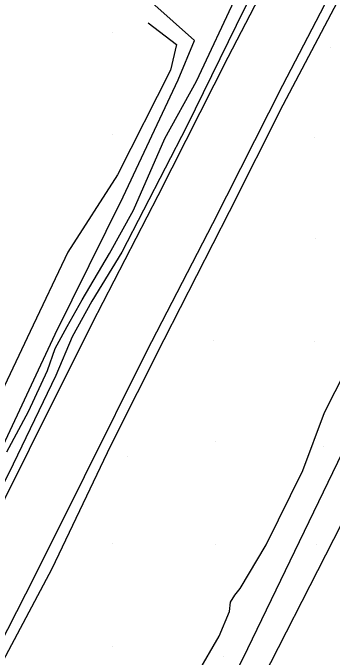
# Model space of a CAD drawing. Extents: x 2062781 to 2066835, y 358981 to 366501.
# Drawn here: x 2065309.5 to 2065371.8, y 364022.9 to 364148.9 of the extents above; entities that cross this region are included whole.
import ezdxf

# ---------------------------------------------------------------- set-up
doc = ezdxf.new("R2010")
doc.units = 0
for name, color, linetype in [('Exist Roads EOP', 7, 'Continuous'), ('PH Exist DTM Breakline', 7, 'Continuous'), ('PH Exist DTM Point', 7, 'Continuous')]:
    doc.layers.add(name, color=color, linetype=linetype)

msp = doc.modelspace()

# ---------------------------------------------------------------- linework, layer by layer
at = {"layer": 'Exist Roads EOP'}
msp.add_lwpolyline([(2065228.04, 363762.03), (2065247.26, 363799.99), (2065267.97, 363840.86), (2065289.3, 363882.8), (2065310.58, 363924.46), (2065332.59, 363967.94), (2065353.68, 364009.68), (2065375.17, 364051.96), (2065396.8, 364094.85), (2065417.71, 364135.98), (2065439.7, 364179.21), (2065460.77, 364220.68), (2065482.3, 364262.51), (2065503.71, 364304.4), (2065525.39, 364347.41), (2065547.65, 364390.94), (2065569.45, 364434.33), (2065591.43, 364477.33), (2065613.43, 364520.87), (2065634.71, 364562.49), (2065652.97, 364597.83)], dxfattribs=at)
at = {"layer": 'PH Exist DTM Breakline'}
for points in [[(2065258.11, 363954.08), (2065271.65, 363982.41), (2065281.93, 364002.66), (2065292.45, 364023.42), (2065303, 364044.1), (2065312.71, 364063.53), (2065324.92, 364088.13), (2065337.8, 364113.18), (2065351.52, 364140.22), (2065366.23, 364168.65), (2065382.06, 364199.11), (2065395.71, 364225.3), (2065407.62, 364247.88), (2065421.66, 364274.86), (2065429.75, 364290.36), (2065442.43, 364314.21), (2065455.83, 364339.04), (2065469, 364363.39), (2065480.05, 364384.1), (2065490.07, 364403.3), (2065500.23, 364422.77)], [(2065498.04, 364422.28), (2065483.17, 364394.06), (2065465.73, 364360.98), (2065449.59, 364331.57), (2065435.42, 364305.85), (2065420.57, 364278.2), (2065404.48, 364249.04), (2065398.89, 364237.73), (2065391.03, 364221.99), (2065378.9, 364198.18), (2065368.21, 364176.73), (2065354.66, 364149.73), (2065343.4, 364126.75), (2065330.76, 364102.1), (2065324.85, 364092.5), (2065321, 364085.51), (2065317.85, 364077.97), (2065309.49, 364060.62), (2065299.37, 364040.26), (2065294.94, 364030.89), (2065284.63, 364010.18)], [(2065268.9, 363948.84), (2065282.37, 363977.02), (2065292.64, 363997.23), (2065303.15, 364017.98), (2065313.72, 364038.69), (2065323.45, 364058.18), (2065335.63, 364082.71), (2065348.49, 364107.72), (2065362.2, 364134.75), (2065376.89, 364163.13), (2065392.7, 364193.57), (2065406.33, 364219.73), (2065418.25, 364242.31), (2065432.3, 364269.31), (2065440.37, 364284.76), (2065453, 364308.55), (2065466.38, 364333.33), (2065479.57, 364357.71), (2065490.67, 364378.5), (2065500.71, 364397.75), (2065510.87, 364417.22)], [(2065511.81, 364414.9), (2065498.33, 364389.17), (2065487.53, 364369.12), (2065480.31, 364355.61), (2065475.29, 364345.22), (2065464.47, 364323.97), (2065453.71, 364303.72), (2065442.31, 364282.23), (2065431.21, 364261.81), (2065419.23, 364239.75), (2065408.5, 364219.67), (2065398.65, 364200.37), (2065387.78, 364178.89), (2065374.04, 364153.44), (2065362.17, 364130.84), (2065351.69, 364109.96), (2065338.93, 364084.91), (2065328.53, 364064.21), (2065317.08, 364040.16), (2065306.86, 364021), (2065299.18, 364004.69), (2065286.43, 363979.76), (2065276.37, 363958.71)], [(2065251.36, 363954.7), (2065262.53, 363976.88), (2065278.36, 364008.69), (2065295.36, 364042.11), (2065307.56, 364064.24), (2065317.74, 364086.05), (2065330.97, 364112.9), (2065341.72, 364135.83), (2065344.92, 364143.53), (2065332.45, 364154.74), (2065322.01, 364166.96), (2065314.68, 364183.19), (2065303.43, 364204.17), (2065288.01, 364230.19), (2065277.42, 364250.83), (2065260.4, 364277.69), (2065245.02, 364302.29), (2065237.53, 364317.24), (2065228.84, 364332.71), (2065220.78, 364348.69)], [(2065345.53, 364019.69), (2065349.76, 364026.98), (2065351.78, 364031.82), (2065351.95, 364033.59), (2065352.79, 364034.96), (2065353.87, 364036.27), (2065358.9, 364044.86), (2065366.06, 364059.37), (2065370.31, 364070.7), (2065380.79, 364091.37), (2065390.29, 364110.23), (2065400.47, 364129.43), (2065412.32, 364152.76)], [(2065308.27, 364063.01), (2065312.48, 364070.9), (2065316.21, 364078.93), (2065317.71, 364083.24), (2065320.08, 364087.53), (2065322.96, 364092.75), (2065328.34, 364101.8), (2065333.04, 364110.33), (2065339.11, 364124.32), (2065345.3, 364135.57), (2065353.16, 364152.41)], [(2065335.86, 364146.94), (2065341.42, 364142.72), (2065340.21, 364137.7), (2065329.88, 364117.21), (2065320.21, 364102.11), (2065312.82, 364086.59), (2065303.27, 364066.45), (2065296.71, 364054.55), (2065286.61, 364033.87), (2065277.57, 364017), (2065270.92, 364000.95), (2065263.2, 363984.71), (2065255.91, 363971.6), (2065254.35, 363964.9), (2065246.72, 363947.64)], [(2065391.01, 364099.01), (2065390.89, 364098.51), (2065389.18, 364094.53), (2065376.59, 364068.66), (2065364.44, 364043.55), (2065354.39, 364022.59), (2065339.19, 363992.7), (2065326.54, 363968.33), (2065309.93, 363934.08)]]:
    msp.add_lwpolyline(points, dxfattribs=at)
at = {"layer": 'PH Exist DTM Point'}
for p, q in [((2065328.99, 364145.01), (2065328.99, 364145.01)), ((2065371.43, 364142.05), (2065371.43, 364142.05)), ((2065328.91, 364125.11), (2065328.91, 364125.11)), ((2065368.41, 364124.55), (2065368.41, 364124.55)), ((2065368.57, 364104.85), (2065368.57, 364104.85)), ((2065348.73, 364084.89), (2065348.73, 364084.89)), ((2065368.42, 364084.68), (2065368.42, 364084.68)), ((2065348.99, 364065.01), (2065348.99, 364065.01)), ((2065370.04, 364064.11), (2065370.04, 364064.11)), ((2065331.76, 364062.19), (2065331.76, 364062.19)), ((2065328.99, 364045.01), (2065328.99, 364045.01)), ((2065348.96, 364044.96), (2065348.96, 364044.96)), ((2065368.78, 364044.99), (2065368.78, 364044.99)), ((2065328.99, 364025.01), (2065328.99, 364025.01)), ((2065350.63, 364022.94), (2065350.63, 364022.94))]:
    msp.add_line(p, q, dxfattribs=at)

doc.saveas('drawing.dxf')
